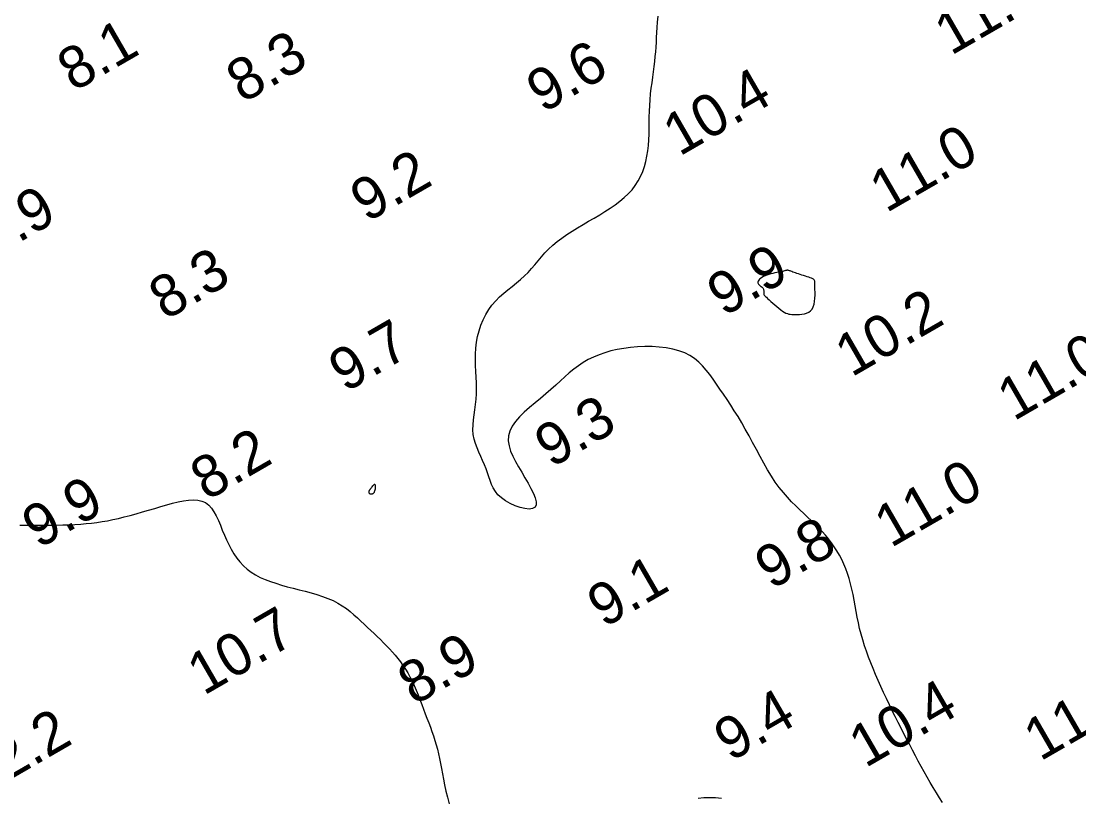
# Model space of a CAD drawing. Extents: x 3024098 to 3056816, y 418252 to 509144.
# Drawn here: x 3031390 to 3031515.6, y 418658.2 to 418750.5 of the extents above; entities that cross this region are included whole.
import ezdxf

# ---------------------------------------------------------------- set-up
doc = ezdxf.new("R2010")
doc.units = 0
doc.layers.add('V-CHAN-CONT-EL10', color=7, linetype='Continuous')
doc.layers.add('V-TOPO-SOUN-0911', color=7, linetype='Continuous')

msp = doc.modelspace()

# ---------------------------------------------------------------- linework, layer by layer
at = {"layer": 'V-CHAN-CONT-EL10'}
for points in [[(3031499.42, 418657.69), (3031499.06, 418658.26), (3031498.69, 418658.85), (3031498.32, 418659.46), (3031497.96, 418660.08), (3031497.6, 418660.71), (3031497.24, 418661.35), (3031496.89, 418661.98), (3031496.54, 418662.62), (3031496.2, 418663.26), (3031495.86, 418663.9), (3031495.52, 418664.54), (3031495.18, 418665.19), (3031494.84, 418665.85), (3031494.5, 418666.52), (3031494.16, 418667.2), (3031493.81, 418667.9), (3031493.46, 418668.6), (3031493.11, 418669.32), (3031492.77, 418670.04), (3031492.43, 418670.76), (3031492.09, 418671.48), (3031491.77, 418672.2), (3031491.46, 418672.91), (3031491.17, 418673.61), (3031490.89, 418674.3), (3031490.62, 418674.98), (3031490.38, 418675.66), (3031490.15, 418676.33), (3031489.94, 418677.01), (3031489.75, 418677.68), (3031489.58, 418678.36), (3031489.43, 418679.04), (3031489.29, 418679.72), (3031489.16, 418680.4), (3031489.04, 418681.08), (3031488.92, 418681.75), (3031488.79, 418682.41), (3031488.66, 418683.06), (3031488.5, 418683.69), (3031488.33, 418684.3), (3031488.14, 418684.89), (3031487.93, 418685.47), (3031487.7, 418686.03), (3031487.45, 418686.57), (3031487.17, 418687.09), (3031486.88, 418687.59), (3031486.57, 418688.08), (3031486.24, 418688.55), (3031485.88, 418689.01), (3031485.51, 418689.45), (3031485.12, 418689.89), (3031484.72, 418690.32), (3031484.29, 418690.75), (3031483.86, 418691.18), (3031483.4, 418691.61), (3031482.94, 418692.04), (3031482.46, 418692.49), (3031481.98, 418692.95), (3031481.49, 418693.44), (3031481, 418693.96), (3031480.52, 418694.52), (3031480.03, 418695.12), (3031479.56, 418695.77), (3031479.09, 418696.47), (3031478.64, 418697.22), (3031478.19, 418698.01), (3031477.75, 418698.82), (3031477.31, 418699.64), (3031476.87, 418700.46), (3031476.44, 418701.27), (3031476, 418702.06), (3031475.57, 418702.82), (3031475.13, 418703.55), (3031474.69, 418704.25), (3031474.26, 418704.93), (3031473.83, 418705.58), (3031473.4, 418706.21), (3031472.99, 418706.82), (3031472.58, 418707.42), (3031472.18, 418707.99), (3031471.77, 418708.55), (3031471.36, 418709.08), (3031470.93, 418709.57), (3031470.47, 418710.03), (3031469.97, 418710.45), (3031469.41, 418710.82), (3031468.8, 418711.13), (3031468.12, 418711.38), (3031467.37, 418711.58), (3031466.58, 418711.73), (3031465.76, 418711.82), (3031464.92, 418711.87), (3031464.06, 418711.87), (3031463.21, 418711.84), (3031462.38, 418711.77), (3031461.57, 418711.66), (3031460.79, 418711.52), (3031460.04, 418711.35), (3031459.32, 418711.14), (3031458.63, 418710.9), (3031457.97, 418710.63), (3031457.34, 418710.32), (3031456.74, 418709.97), (3031456.17, 418709.59), (3031455.63, 418709.18), (3031455.09, 418708.74), (3031454.56, 418708.27), (3031454.03, 418707.79), (3031453.48, 418707.28), (3031452.91, 418706.77), (3031452.31, 418706.24), (3031451.67, 418705.71), (3031451.02, 418705.17), (3031450.37, 418704.63), (3031449.75, 418704.09), (3031449.18, 418703.53), (3031448.69, 418702.97), (3031448.29, 418702.4), (3031448.01, 418701.83), (3031447.87, 418701.25), (3031447.85, 418700.66), (3031447.94, 418700.07), (3031448.12, 418699.46), (3031448.38, 418698.85), (3031448.69, 418698.22), (3031449.05, 418697.59), (3031449.44, 418696.94), (3031449.83, 418696.29), (3031450.2, 418695.64), (3031450.54, 418695.02), (3031450.83, 418694.43), (3031451.05, 418693.9), (3031451.16, 418693.43), (3031451.16, 418693.06), (3031451.03, 418692.78), (3031450.74, 418692.62), (3031450.33, 418692.57), (3031449.82, 418692.62), (3031449.25, 418692.75), (3031448.66, 418692.95), (3031448.06, 418693.22), (3031447.51, 418693.53), (3031447.02, 418693.88), (3031446.62, 418694.25), (3031446.31, 418694.65), (3031446.06, 418695.07), (3031445.86, 418695.5), (3031445.69, 418695.95), (3031445.54, 418696.41), (3031445.39, 418696.88), (3031445.23, 418697.36), (3031445.03, 418697.84), (3031444.8, 418698.33), (3031444.57, 418698.82), (3031444.34, 418699.32), (3031444.13, 418699.83), (3031443.94, 418700.35), (3031443.79, 418700.89), (3031443.69, 418701.43), (3031443.65, 418701.99), (3031443.66, 418702.57), (3031443.7, 418703.15), (3031443.78, 418703.75), (3031443.86, 418704.36), (3031443.95, 418704.98), (3031444.02, 418705.62), (3031444.07, 418706.26), (3031444.08, 418706.91), (3031444.06, 418707.58), (3031444.03, 418708.25), (3031443.99, 418708.92), (3031443.96, 418709.61), (3031443.94, 418710.29), (3031443.94, 418710.99), (3031443.98, 418711.68), (3031444.06, 418712.38), (3031444.19, 418713.07), (3031444.37, 418713.75), (3031444.59, 418714.41), (3031444.86, 418715.06), (3031445.17, 418715.67), (3031445.52, 418716.26), (3031445.91, 418716.8), (3031446.35, 418717.31), (3031446.81, 418717.77), (3031447.31, 418718.21), (3031447.81, 418718.63), (3031448.32, 418719.03), (3031448.82, 418719.43), (3031449.31, 418719.84), (3031449.77, 418720.26), (3031450.2, 418720.69), (3031450.6, 418721.14), (3031451, 418721.6), (3031451.39, 418722.06), (3031451.78, 418722.53), (3031452.19, 418723), (3031452.64, 418723.46), (3031453.12, 418723.91), (3031453.64, 418724.35), (3031454.21, 418724.77), (3031454.8, 418725.19), (3031455.43, 418725.59), (3031456.08, 418725.99), (3031456.73, 418726.38), (3031457.39, 418726.77), (3031458.05, 418727.15), (3031458.7, 418727.54), (3031459.33, 418727.93), (3031459.95, 418728.32), (3031460.54, 418728.73), (3031461.1, 418729.15), (3031461.62, 418729.58), (3031462.1, 418730.04), (3031462.54, 418730.51), (3031462.93, 418731.02), (3031463.27, 418731.55), (3031463.56, 418732.1), (3031463.81, 418732.67), (3031464.02, 418733.26), (3031464.19, 418733.87), (3031464.32, 418734.49), (3031464.42, 418735.13), (3031464.49, 418735.78), (3031464.54, 418736.44), (3031464.56, 418737.11), (3031464.57, 418737.78), (3031464.58, 418738.46), (3031464.59, 418739.15), (3031464.6, 418739.84), (3031464.64, 418740.52), (3031464.69, 418741.21), (3031464.75, 418741.89), (3031464.83, 418742.57), (3031464.92, 418743.23), (3031465.01, 418743.89), (3031465.1, 418744.53), (3031465.18, 418745.15), (3031465.25, 418745.75), (3031465.31, 418746.33), (3031465.36, 418746.9), (3031465.4, 418747.46), (3031465.43, 418748.03), (3031465.46, 418748.6), (3031465.5, 418749.18), (3031465.53, 418749.8), (3031465.58, 418750.44), (3031465.63, 418751.12)], [(3031389.83, 418690.66), (3031390.51, 418690.66), (3031391.21, 418690.65), (3031391.94, 418690.65), (3031392.68, 418690.65), (3031393.44, 418690.65), (3031394.19, 418690.66), (3031394.94, 418690.68), (3031395.67, 418690.7), (3031396.38, 418690.73), (3031397.06, 418690.78), (3031397.71, 418690.83), (3031398.35, 418690.89), (3031398.98, 418690.97), (3031399.61, 418691.07), (3031400.24, 418691.18), (3031400.89, 418691.31), (3031401.55, 418691.46), (3031402.23, 418691.63), (3031402.94, 418691.81), (3031403.66, 418692.01), (3031404.39, 418692.22), (3031405.12, 418692.44), (3031405.85, 418692.65), (3031406.57, 418692.86), (3031407.28, 418693.06), (3031407.97, 418693.25), (3031408.63, 418693.41), (3031409.27, 418693.54), (3031409.87, 418693.63), (3031410.44, 418693.66), (3031410.97, 418693.63), (3031411.45, 418693.52), (3031411.88, 418693.33), (3031412.26, 418693.04), (3031412.59, 418692.68), (3031412.89, 418692.24), (3031413.16, 418691.75), (3031413.41, 418691.22), (3031413.65, 418690.65), (3031413.88, 418690.07), (3031414.12, 418689.48), (3031414.38, 418688.9), (3031414.65, 418688.34), (3031414.94, 418687.78), (3031415.26, 418687.25), (3031415.61, 418686.75), (3031415.98, 418686.28), (3031416.39, 418685.83), (3031416.84, 418685.43), (3031417.32, 418685.07), (3031417.84, 418684.74), (3031418.39, 418684.45), (3031418.98, 418684.19), (3031419.59, 418683.95), (3031420.23, 418683.74), (3031420.9, 418683.53), (3031421.58, 418683.34), (3031422.28, 418683.16), (3031423, 418682.98), (3031423.71, 418682.79), (3031424.42, 418682.6), (3031425.11, 418682.4), (3031425.79, 418682.18), (3031426.43, 418681.94), (3031427.04, 418681.68), (3031427.6, 418681.39), (3031428.12, 418681.07), (3031428.61, 418680.73), (3031429.07, 418680.38), (3031429.51, 418680.01), (3031429.93, 418679.64), (3031430.33, 418679.26), (3031430.73, 418678.88), (3031431.12, 418678.51), (3031431.51, 418678.14), (3031431.9, 418677.78), (3031432.28, 418677.41), (3031432.66, 418677.05), (3031433.02, 418676.68), (3031433.39, 418676.32), (3031433.74, 418675.95), (3031434.08, 418675.58), (3031434.41, 418675.2), (3031434.73, 418674.81), (3031435.04, 418674.4), (3031435.33, 418673.99), (3031435.62, 418673.55), (3031435.9, 418673.09), (3031436.17, 418672.61), (3031436.42, 418672.1), (3031436.67, 418671.58), (3031436.9, 418671.03), (3031437.13, 418670.48), (3031437.35, 418669.92), (3031437.57, 418669.35), (3031437.78, 418668.79), (3031437.99, 418668.24), (3031438.19, 418667.7), (3031438.39, 418667.17), (3031438.59, 418666.64), (3031438.78, 418666.12), (3031438.96, 418665.6), (3031439.13, 418665.08), (3031439.29, 418664.55), (3031439.43, 418664.02), (3031439.56, 418663.47), (3031439.68, 418662.91), (3031439.79, 418662.33), (3031439.9, 418661.73), (3031440.02, 418661.1), (3031440.14, 418660.45), (3031440.28, 418659.78), (3031440.44, 418659.06), (3031440.62, 418658.32), (3031440.81, 418657.55)], [(3031470.39, 418658.21), (3031471.07, 418658.28), (3031471.75, 418658.31), (3031472.45, 418658.29), (3031473.15, 418658.21)]]:
    msp.add_lwpolyline(points, dxfattribs=at)
for points in [[(3031484.26, 418719.18), (3031484.26, 418719.37), (3031484.25, 418719.52), (3031484.24, 418719.64), (3031484.21, 418719.73), (3031484.16, 418719.81), (3031484.09, 418719.87), (3031484, 418719.93), (3031483.87, 418719.99), (3031483.71, 418720.05), (3031483.53, 418720.11), (3031483.34, 418720.17), (3031483.13, 418720.24), (3031482.92, 418720.3), (3031482.71, 418720.37), (3031482.5, 418720.43), (3031482.31, 418720.5), (3031482.13, 418720.56), (3031481.96, 418720.62), (3031481.8, 418720.68), (3031481.66, 418720.73), (3031481.53, 418720.78), (3031481.42, 418720.82), (3031481.32, 418720.86), (3031481.23, 418720.89), (3031481.16, 418720.91), (3031481.1, 418720.93), (3031481.05, 418720.94), (3031481, 418720.94), (3031480.96, 418720.94), (3031480.92, 418720.94), (3031480.88, 418720.93), (3031480.83, 418720.92), (3031480.78, 418720.9), (3031480.71, 418720.89), (3031480.64, 418720.86), (3031480.55, 418720.84), (3031480.44, 418720.81), (3031480.3, 418720.78), (3031480.14, 418720.75), (3031479.95, 418720.71), (3031479.74, 418720.67), (3031479.51, 418720.62), (3031479.27, 418720.57), (3031479.03, 418720.51), (3031478.79, 418720.45), (3031478.56, 418720.37), (3031478.34, 418720.29), (3031478.14, 418720.19), (3031477.97, 418720.09), (3031477.82, 418719.98), (3031477.69, 418719.88), (3031477.6, 418719.76), (3031477.53, 418719.66), (3031477.49, 418719.55), (3031477.49, 418719.46), (3031477.51, 418719.37), (3031477.57, 418719.29), (3031477.64, 418719.21), (3031477.72, 418719.14), (3031477.81, 418719.07), (3031477.9, 418719), (3031477.99, 418718.93), (3031478.06, 418718.85), (3031478.11, 418718.77), (3031478.15, 418718.69), (3031478.17, 418718.6), (3031478.18, 418718.52), (3031478.18, 418718.43), (3031478.18, 418718.35), (3031478.18, 418718.28), (3031478.18, 418718.21), (3031478.18, 418718.16), (3031478.19, 418718.1), (3031478.21, 418718.05), (3031478.25, 418717.99), (3031478.31, 418717.92), (3031478.4, 418717.84), (3031478.51, 418717.73), (3031478.65, 418717.6), (3031478.83, 418717.43), (3031479.03, 418717.24), (3031479.25, 418717.04), (3031479.49, 418716.83), (3031479.73, 418716.62), (3031479.98, 418716.42), (3031480.21, 418716.24), (3031480.43, 418716.08), (3031480.63, 418715.95), (3031480.81, 418715.86), (3031480.99, 418715.79), (3031481.16, 418715.74), (3031481.33, 418715.71), (3031481.51, 418715.69), (3031481.71, 418715.68), (3031481.94, 418715.68), (3031482.19, 418715.68), (3031482.45, 418715.69), (3031482.73, 418715.71), (3031483.01, 418715.76), (3031483.28, 418715.83), (3031483.53, 418715.95), (3031483.75, 418716.11), (3031483.93, 418716.32), (3031484.07, 418716.59), (3031484.17, 418716.9), (3031484.23, 418717.24), (3031484.27, 418717.61), (3031484.28, 418717.97), (3031484.28, 418718.32), (3031484.27, 418718.65), (3031484.26, 418718.94)], [(3031431.35, 418694.44), (3031431.33, 418694.47), (3031431.32, 418694.51), (3031431.31, 418694.55), (3031431.31, 418694.58), (3031431.31, 418694.62), (3031431.31, 418694.66), (3031431.32, 418694.7), (3031431.33, 418694.73), (3031431.35, 418694.77), (3031431.37, 418694.8), (3031431.4, 418694.84), (3031431.43, 418694.88), (3031431.46, 418694.93), (3031431.51, 418694.99), (3031431.56, 418695.06), (3031431.61, 418695.14), (3031431.67, 418695.22), (3031431.74, 418695.31), (3031431.8, 418695.38), (3031431.86, 418695.45), (3031431.92, 418695.49), (3031431.96, 418695.52), (3031432, 418695.51), (3031432.03, 418695.46), (3031432.05, 418695.39), (3031432.05, 418695.29), (3031432.05, 418695.18), (3031432.04, 418695.06), (3031432.02, 418694.93), (3031432, 418694.81), (3031431.97, 418694.7), (3031431.93, 418694.61), (3031431.9, 418694.53), (3031431.85, 418694.47), (3031431.81, 418694.42), (3031431.77, 418694.39), (3031431.72, 418694.36), (3031431.68, 418694.34), (3031431.63, 418694.33), (3031431.59, 418694.32), (3031431.55, 418694.32), (3031431.51, 418694.32), (3031431.48, 418694.33), (3031431.44, 418694.35), (3031431.41, 418694.36), (3031431.39, 418694.39), (3031431.36, 418694.41)]]:
    msp.add_lwpolyline(points, close=True, dxfattribs=at)

# ---------------------------------------------------------------- texts
at = {"layer": 'V-TOPO-SOUN-0911'}
for s, p in [('11.7 ', (3031500.42, 418746.4)), ('8.1', (3031396.23, 418742.09)), ('8.3', (3031416.3, 418740.73)), ('9.6', (3031451.96, 418739.55)), ('10.4 ', (3031468.17, 418734.42)), ('11.0 ', (3031492.73, 418727.7)), ('9.2', (3031431.03, 418726.56)), ('7.9', (3031386.44, 418722.29)), ('9.9', (3031473.42, 418715.37)), ('8.3', (3031407.11, 418714.94)), ('10.2 ', (3031488.61, 418708.18)), ('9.7', (3031428.47, 418706.35)), ('11.0 ', (3031507.88, 418702.96)), ('9.3', (3031452.94, 418697.39)), ('8.2', (3031412.03, 418693.49)), ('11.0 ', (3031493.28, 418687.9)), ('9.9', (3031392.05, 418687.78)), ('9.8', (3031479.09, 418682.92)), ('9.1', (3031459.19, 418678.38)), ('10.7 ', (3031411.67, 418670.35)), ('8.9', (3031436.67, 418669.17)), ('11.8 ', (3031511.02, 418662.54)), ('9.4', (3031474.24, 418662.48)), ('10.4 ', (3031490.25, 418661.75)), ('12.2 ', (3031385.03, 418658.28))]:
    msp.add_text(s, height=5, rotation=30, dxfattribs=at).set_placement(p)

doc.saveas('drawing.dxf')
